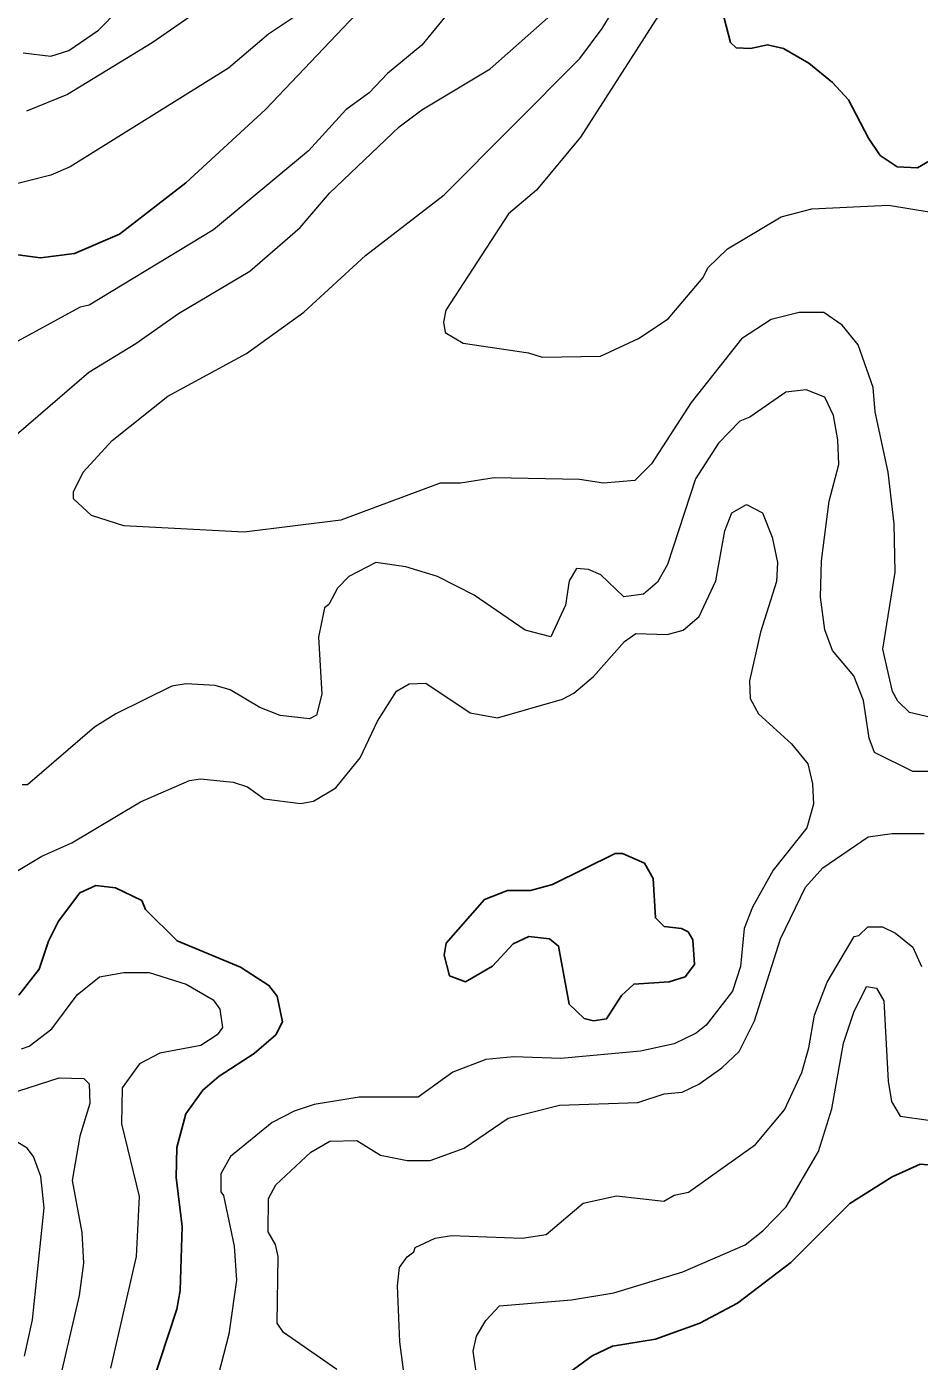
# Model space of a CAD drawing. Extents: x 598.3 to 623.2, y 6902.2 to 6930.1.
# Drawn here: x 620.18 to 621.002, y 6913.109 to 6914.337 of the extents above; entities that cross this region are included whole.
import ezdxf

# ---------------------------------------------------------------- set-up
doc = ezdxf.new("R2010")
doc.units = 0
doc.header["$LTSCALE"] = 0.032
doc.layers.add('1', color=7, linetype='Continuous', lineweight=25)
doc.layers.add('2', color=7, linetype='Continuous', lineweight=13)

msp = doc.modelspace()

# ---------------------------------------------------------------- linework, layer by layer
at = {"layer": '1'}
for points in [[(621.015, 6914.2153), (621.0002, 6914.2067), (620.9815, 6914.2077), (620.9659, 6914.2182), (620.955, 6914.2342), (620.9367, 6914.2693), (620.922, 6914.2852), (620.9001, 6914.303), (620.8768, 6914.3166), (620.8621, 6914.3199), (620.8464, 6914.3167), (620.8333, 6914.3171), (620.8281, 6914.3222), (620.8219, 6914.3457), (620.8438, 6914.3783), (620.8937, 6914.4265), (620.9381, 6914.4579), (620.9584, 6914.4693), (620.9987, 6914.5057), (621.0092, 6914.5179)], [(620.4951, 6914.3605), (620.3999, 6914.2605), (620.3267, 6914.1929), (620.2654, 6914.1457), (620.2241, 6914.128), (620.1929, 6914.124), (620.1393, 6914.1311)], [(620.1728, 6913.4458), (620.1916, 6913.4697), (620.2003, 6913.4953), (620.2095, 6913.5138), (620.229, 6913.5399), (620.2436, 6913.5467), (620.2617, 6913.5443), (620.286, 6913.5327), (620.2896, 6913.5246), (620.3186, 6913.4957), (620.3769, 6913.4714), (620.4031, 6913.4547), (620.4106, 6913.4447), (620.4155, 6913.4212), (620.4096, 6913.4093), (620.3894, 6913.3921), (620.3572, 6913.3711), (620.3422, 6913.3584), (620.3266, 6913.3366), (620.3184, 6913.3056), (620.3176, 6913.2778), (620.3232, 6913.233), (620.3215, 6913.1741), (620.3184, 6913.1569)], [(620.68, 6913.0989), (620.7007, 6913.1139), (620.7193, 6913.1227), (620.759, 6913.1292), (620.7998, 6913.1439), (620.8346, 6913.1622), (620.8836, 6913.1997), (620.9378, 6913.2539), (620.977, 6913.2787), (621.0026, 6913.2901), (621.0353, 6913.2874), (621.0731, 6913.2747), (621.1304, 6913.2363), (621.2091, 6913.1994), (621.2463, 6913.1726), (621.2823, 6913.1358), (621.3652, 6913.0739)], [(620.3184, 6913.1569), (620.2948, 6913.0851)]]:
    msp.add_lwpolyline(points, dxfattribs=at)
msp.add_lwpolyline([(620.7219, 6913.576), (620.7287, 6913.5759), (620.7488, 6913.5671), (620.757, 6913.5529), (620.7589, 6913.5167), (620.7669, 6913.5089), (620.7829, 6913.5071), (620.7892, 6913.5039), (620.7934, 6913.4967), (620.795, 6913.474), (620.7862, 6913.4627), (620.7716, 6913.4578), (620.739, 6913.4559), (620.7278, 6913.4454), (620.714, 6913.4239), (620.7018, 6913.4222), (620.6934, 6913.4242), (620.6796, 6913.4374), (620.6698, 6913.4909), (620.6613, 6913.4974), (620.6424, 6913.4998), (620.628, 6913.4928), (620.6089, 6913.4724), (620.5841, 6913.458), (620.5693, 6913.4635), (620.5645, 6913.4825), (620.5662, 6913.4934), (620.6017, 6913.5338), (620.6228, 6913.5419), (620.644, 6913.542), (620.6641, 6913.5474)], close=True, dxfattribs=at)
at = {"layer": '2'}
for points in [[(621.0304, 6914.6506), (620.9772, 6914.5991), (620.9161, 6914.5211), (620.88, 6914.4809), (620.7945, 6914.3986), (620.69, 6914.2351), (620.6494, 6914.1862), (620.6236, 6914.1644), (620.5661, 6914.076), (620.5637, 6914.0649), (620.5653, 6914.0552), (620.5818, 6914.0456), (620.6421, 6914.0365), (620.6548, 6914.0326), (620.7085, 6914.0334), (620.7434, 6914.0499), (620.7706, 6914.068), (620.8029, 6914.1058), (620.8072, 6914.1148), (620.8253, 6914.1324), (620.8746, 6914.1616), (620.9028, 6914.1692), (620.9736, 6914.1726), (621.0129, 6914.166)], [(620.4106, 6914.4016), (620.2956, 6914.3218), (620.2177, 6914.2744), (620.1798, 6914.259)], [(620.2397, 6913.8869), (620.2233, 6913.9023), (620.2232, 6913.9088), (620.2322, 6913.9267), (620.2589, 6913.9561), (620.31, 6913.9967), (620.3823, 6914.036), (620.4352, 6914.0739), (620.4919, 6914.1261), (620.5643, 6914.182), (620.6894, 6914.3074), (620.71, 6914.335), (620.7459, 6914.3938)], [(620.601, 6914.3897), (620.5439, 6914.3196), (620.5123, 6914.2935), (620.4953, 6914.2757), (620.474, 6914.2601), (620.4395, 6914.2225)], [(620.4625, 6914.3699), (620.4028, 6914.3297), (620.3659, 6914.2986), (620.2202, 6914.2076), (620.2023, 6914.2001), (620.1574, 6914.1888)], [(620.1769, 6914.3126), (620.2022, 6914.3094), (620.219, 6914.3148), (620.2461, 6914.3335), (620.2822, 6914.3702)], [(620.1546, 6913.9481), (620.2374, 6914.0187), (620.2806, 6914.0451), (620.3197, 6914.0728), (620.3856, 6914.1117), (620.4319, 6914.1519), (620.4588, 6914.1834), (620.5231, 6914.2445), (620.544, 6914.2601), (620.6067, 6914.2978), (620.6653, 6914.3496)], [(620.4395, 6914.2225), (620.3521, 6914.1497), (620.2377, 6914.0804), (620.2293, 6914.0786), (620.1713, 6914.0471)], [(621.0176, 6913.6999), (620.9927, 6913.7058), (620.9822, 6913.716), (620.9772, 6913.725), (620.9684, 6913.764), (620.9796, 6913.8348), (620.9788, 6913.8793), (620.9733, 6913.9267), (620.9611, 6913.9823), (620.9595, 6914.0048), (620.9455, 6914.0441), (620.9308, 6914.062), (620.9139, 6914.0737), (620.8912, 6914.0737), (620.8655, 6914.0673), (620.8381, 6914.0494), (620.7918, 6913.991), (620.7552, 6913.9345), (620.7399, 6913.9192), (620.7112, 6913.9168), (620.689, 6913.92), (620.6104, 6913.9216), (620.5796, 6913.9168), (620.5607, 6913.9166), (620.4692, 6913.8828), (620.3804, 6913.8715), (620.2696, 6913.8775), (620.2397, 6913.8869)], [(621.0264, 6913.6513), (620.996, 6913.6513), (620.9607, 6913.6688), (620.9556, 6913.6822), (620.9505, 6913.7168), (620.9415, 6913.7395), (620.922, 6913.7627), (620.9149, 6913.7818), (620.911, 6913.8118), (620.9117, 6913.8453), (620.919, 6913.9), (620.9278, 6913.9338), (620.927, 6913.9567), (620.923, 6913.979), (620.915, 6913.9957), (620.8976, 6914.0025), (620.8791, 6914.0003), (620.846, 6913.9775), (620.8367, 6913.9738), (620.8171, 6913.9534), (620.7958, 6913.9206)], [(620.7958, 6913.9206), (620.7699, 6913.842), (620.7607, 6913.8256), (620.748, 6913.8147), (620.73, 6913.8122), (620.7087, 6913.8324), (620.6972, 6913.8374), (620.6863, 6913.8382), (620.6794, 6913.8269), (620.6762, 6913.8045), (620.6625, 6913.7753), (620.6389, 6913.7815), (620.5922, 6913.8138), (620.5582, 6913.8308), (620.5291, 6913.8398), (620.5016, 6913.8438), (620.4767, 6913.8307), (620.4661, 6913.82), (620.4583, 6913.8051), (620.4542, 6913.8019), (620.4487, 6913.7751), (620.4519, 6913.7226), (620.447, 6913.7034), (620.4403, 6913.6998), (620.4136, 6913.7031), (620.3947, 6913.7102), (620.3674, 6913.7266), (620.3537, 6913.7306), (620.327, 6913.7322), (620.3138, 6913.7298), (620.2623, 6913.7045), (620.2425, 6913.6922), (620.1808, 6913.6391), (620.1759, 6913.6391)], [(620.1664, 6913.557), (620.194, 6913.5737), (620.2215, 6913.5858), (620.2849, 6913.6236), (620.33, 6913.6432), (620.34, 6913.6446), (620.3701, 6913.6415), (620.3833, 6913.6372), (620.3986, 6913.6264), (620.4322, 6913.6221), (620.444, 6913.6242), (620.4646, 6913.6365), (620.487, 6913.6639), (620.5031, 6913.6979), (620.5206, 6913.7254), (620.5321, 6913.7321), (620.5476, 6913.7328), (620.5884, 6913.7055), (620.6136, 6913.7007), (620.6735, 6913.7179), (620.6839, 6913.7236), (620.702, 6913.7387), (620.7304, 6913.771), (620.7408, 6913.7785), (620.7697, 6913.7776), (620.7845, 6913.7816), (620.7992, 6913.794), (620.8145, 6913.8269), (620.8228, 6913.8728), (620.8292, 6913.8895), (620.8429, 6913.8972), (620.8576, 6913.8894), (620.8664, 6913.8671), (620.8712, 6913.8436), (620.8704, 6913.8263), (620.8558, 6913.7797), (620.8454, 6913.7349), (620.8462, 6913.7187), (620.8537, 6913.7045), (620.8843, 6913.6769), (620.8993, 6913.6586), (620.9037, 6913.6402), (620.9044, 6913.6213), (620.8984, 6913.5997), (620.8672, 6913.5606), (620.8482, 6913.5265), (620.8406, 6913.5069), (620.8372, 6913.4721), (620.8298, 6913.4494), (620.8056, 6913.4182), (620.7965, 6913.4107), (620.7763, 6913.401), (620.7451, 6913.3941), (620.6719, 6913.3874), (620.6285, 6913.389), (620.6027, 6913.3864), (620.5723, 6913.375), (620.5406, 6913.3518), (620.4861, 6913.3517)], [(620.8361, 6913.3939), (620.8501, 6913.4221), (620.8742, 6913.4976), (620.897, 6913.5449), (620.9131, 6913.5628), (620.9548, 6913.5913), (620.977, 6913.5945), (621.0064, 6913.5945)], [(620.7668, 6913.2562), (620.7763, 6913.2617), (620.7894, 6913.2643), (620.8511, 6913.3082), (620.8778, 6913.3402), (620.8936, 6913.3746), (620.9002, 6913.3973), (620.9053, 6913.4273), (620.9172, 6913.4575), (620.9419, 6913.4998), (620.9461, 6913.5007), (620.9546, 6913.5087), (620.9679, 6913.5085), (620.98, 6913.5027), (620.9959, 6913.4898), (621.004, 6913.4721)], [(620.1753, 6913.3962), (620.1825, 6913.3988), (620.2032, 6913.4147), (620.2264, 6913.4459), (620.2472, 6913.4626), (620.2696, 6913.4666), (620.2927, 6913.4666), (620.327, 6913.4559), (620.3517, 6913.4414), (620.358, 6913.4327), (620.3604, 6913.4159), (620.3553, 6913.4091), (620.3403, 6913.3993), (620.3028, 6913.3923), (620.284, 6913.3826), (620.2681, 6913.3603), (620.2675, 6913.3272), (620.2835, 6913.2605), (620.281, 6913.2052), (620.2571, 6913.1025)], [(620.5993, 6913.061), (620.5912, 6913.1182), (620.5942, 6913.1319), (620.6029, 6913.1464), (620.6155, 6913.16), (620.6817, 6913.1654), (620.7205, 6913.1718), (620.7841, 6913.1913), (620.8415, 6913.2159), (620.8579, 6913.229), (620.8792, 6913.2511), (620.909, 6913.3018), (620.9214, 6913.341), (620.932, 6913.4014), (620.9415, 6913.43), (620.9534, 6913.4536), (620.9626, 6913.452), (620.9691, 6913.4406), (620.9733, 6913.3666), (620.9764, 6913.3479), (620.9844, 6913.3344), (621.0103, 6913.3306)], [(620.4656, 6913.1014), (620.4165, 6913.1352), (620.4107, 6913.144), (620.4116, 6913.2053), (620.409, 6913.2163), (620.4025, 6913.2281), (620.4026, 6913.2586), (620.4094, 6913.2712), (620.4417, 6913.3012), (620.4591, 6913.3114), (620.4839, 6913.312), (620.5057, 6913.2984), (620.5303, 6913.2936), (620.5515, 6913.2935), (620.5828, 6913.305), (620.6234, 6913.3325), (620.6707, 6913.3444), (620.7428, 6913.3469), (620.7671, 6913.3549), (620.7835, 6913.3566), (620.799, 6913.3637), (620.8201, 6913.3789), (620.8361, 6913.3939)], [(620.1441, 6913.3485), (620.2099, 6913.3695), (620.2327, 6913.3689), (620.2375, 6913.3641), (620.2382, 6913.346), (620.229, 6913.316), (620.2221, 6913.2751), (620.231, 6913.2273), (620.2325, 6913.199), (620.2284, 6913.1694), (620.1994, 6913.0452)], [(620.4861, 6913.3517), (620.4446, 6913.3452), (620.4262, 6913.3391), (620.406, 6913.3284), (620.3676, 6913.2972), (620.3589, 6913.2812), (620.3588, 6913.2647), (620.3613, 6913.2613), (620.371, 6913.2147), (620.3733, 6913.1835), (620.3661, 6913.1337), (620.3492, 6913.0686)], [(620.1782, 6913.1136), (620.1855, 6913.147), (620.1961, 6913.25), (620.193, 6913.279), (620.1864, 6913.2972), (620.1805, 6913.3049), (620.1648, 6913.3143)], [(620.5296, 6913.0824), (620.5237, 6913.1268), (620.5215, 6913.1784), (620.5234, 6913.195), (620.5303, 6913.205), (620.5366, 6913.2097), (620.5376, 6913.2135), (620.5563, 6913.2221), (620.5712, 6913.2247), (620.6362, 6913.2222), (620.6582, 6913.2255), (620.6923, 6913.2543), (620.7231, 6913.2611), (620.7668, 6913.2562)]]:
    msp.add_lwpolyline(points, dxfattribs=at)

doc.saveas('drawing.dxf')
